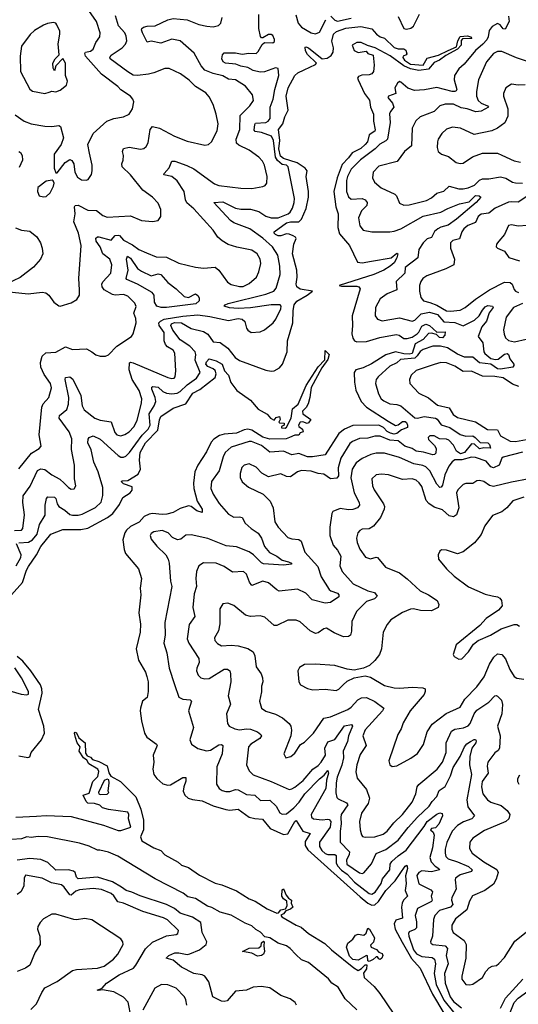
# Model space of a CAD drawing. Extents: x 2086813 to 2278017, y 548126 to 753336.
# Tile 292 of 461: x 2184642 to 2188255, y 686902 to 694029. Entities that reach past the tile are written whole.
import ezdxf

# ---------------------------------------------------------------- set-up
doc = ezdxf.new("R2010")
doc.units = 0

msp = doc.modelspace()

# ---------------------------------------------------------------- linework, layer by layer
at = {"layer": '0CON10XD'}
for points in [[(2184610.4, 693340.4), (2184675, 693294.4), (2184726.2, 693276.2), (2184825, 693259.1), (2184875, 693256.4), (2184925, 693262.9), (2184936.9, 693255), (2184960, 693175), (2184942.9, 693125), (2184892.5, 693055), (2184893.3, 692955), (2184905, 692920), (2184915, 692920), (2184972.5, 692995), (2185005, 693017.5), (2185019.5, 693009.5), (2185035.6, 692985.6), (2185041.4, 692925), (2185060.3, 692890.3), (2185090.7, 692870.7), (2185125, 692866.7), (2185138.3, 692871.7), (2185161.7, 692908.3), (2185168.1, 692935), (2185166.9, 692975), (2185147.5, 693062.5), (2185135.7, 693125), (2185174.3, 693205), (2185273.8, 693295), (2185325, 693313.5), (2185394.5, 693325.5), (2185435, 693345.8), (2185460.6, 693385), (2185468.6, 693435), (2185462.5, 693455), (2185445, 693475.7), (2185375, 693521.9), (2185354.3, 693545), (2185235, 693635.4), (2185119.4, 693765), (2185113.9, 693785), (2185118.6, 693795), (2185155, 693800.9), (2185173.7, 693816.4), (2185194.7, 693865), (2185222.9, 693905), (2185226, 693935), (2185199.8, 694015), (2185144.1, 694095)], [(2184545, 692062.5), (2184704.4, 692044.4), (2184805.9, 692055.9), (2184832.3, 692052.3), (2184853.3, 692035), (2184890, 691985), (2184925, 691956.7), (2184935, 691956), (2185015, 691980), (2185055.9, 692004.1), (2185075.6, 692034.4), (2185075.6, 692074.4), (2185071.1, 692155), (2185088.2, 692395), (2185068.5, 692485), (2185034.5, 692565), (2185043.6, 692625), (2185038.6, 692675), (2185044, 692685), (2185065, 692685.4), (2185135, 692650.5), (2185198.4, 692648.4), (2185245, 692612.3), (2185275, 692599.6), (2185445, 692609.6), (2185525, 692574.4), (2185605, 692567.5), (2185645, 692576.2), (2185665.7, 692604.3), (2185664.2, 692655), (2185645, 692701.2), (2185603.7, 692743.7), (2185535.4, 692795.4), (2185445.3, 692905.3), (2185385.8, 692965), (2185382.9, 692985), (2185392, 693012), (2185395.6, 693045), (2185386.7, 693075), (2185395, 693097.1), (2185435, 693107.1), (2185518.3, 693091.7), (2185542.6, 693097.4), (2185559.4, 693110.6), (2185572.2, 693137.8), (2185586.9, 693233.1), (2185605, 693255.6), (2185655, 693244.5), (2185765, 693186.5), (2185855, 693150), (2185985, 693121.4), (2186010, 693125), (2186032, 693145), (2186072.9, 693225), (2186080, 693275), (2186065.6, 693345), (2186044.3, 693415), (2186015, 693471.2), (2185990.2, 693500.2), (2185916, 693546), (2185870.8, 693590.8), (2185807.4, 693637.4), (2185725, 693675.6), (2185695, 693676.9), (2185615, 693644.5), (2185574.7, 693635.3), (2185495, 693625.9), (2185465, 693628.7), (2185425, 693650.7), (2185298.1, 693745), (2185294.5, 693755.5), (2185305, 693772.9), (2185385.2, 693824.8), (2185409.1, 693850.9), (2185418.5, 693875), (2185415, 693910), (2185403.2, 693935), (2185359, 693985), (2185337.2, 694057.2)], [(2184605, 690332.1), (2184655.9, 690334.1), (2184665.5, 690345), (2184677.5, 690445), (2184665.9, 690535), (2184668.6, 690581.4), (2184717.4, 690652.6), (2184772.1, 690765), (2184795, 690778.2), (2184825, 690772.5), (2184875, 690733.6), (2184933.8, 690703.8), (2184965.3, 690675.3), (2184995, 690642.9), (2185015, 690630.8), (2185036.8, 690633.2), (2185048.9, 690655), (2185038.9, 690705), (2185039.5, 690805), (2185018.7, 690918.7), (2185021.1, 690995), (2185000.7, 691045), (2184927.3, 691145), (2184930.6, 691165), (2184983.7, 691206.3), (2184997.1, 691245), (2184999, 691295), (2184972.7, 691425), (2184975, 691440), (2185005, 691442.9), (2185026.6, 691426.6), (2185085, 691308.1), (2185094.1, 691234.1), (2185110, 691205), (2185185.7, 691145), (2185225, 691131.1), (2185305, 691117.1), (2185331.5, 691041.5), (2185345, 691023.1), (2185375, 691015.6), (2185405, 691026.4), (2185435, 691046.2), (2185469.2, 691080.9), (2185492.6, 691127.4), (2185525.4, 691255), (2185527.9, 691285), (2185509.1, 691345), (2185457.4, 691425), (2185435.3, 691495), (2185438.6, 691545), (2185445, 691549.5), (2185465, 691546), (2185715, 691438.6), (2185745, 691431.4), (2185761.2, 691435), (2185768, 691445), (2185772.7, 691487.3), (2185766.7, 691615), (2185755, 691636.9), (2185712.2, 691662.2), (2185698.1, 691678.1), (2185689.2, 691705), (2185688, 691765), (2185652, 691815), (2185649.7, 691835), (2185662, 691848), (2185689.7, 691860.2), (2185825, 691883.5), (2185932.9, 691892.9), (2186020.7, 691880.7), (2186155, 691852.1), (2186225, 691865.5), (2186255, 691861.4), (2186274, 691845), (2186286.1, 691796.1), (2186295, 691782.5), (2186320, 691765), (2186385, 691769.2), (2186415, 691784.2), (2186479.2, 691835), (2186497.9, 691862.1), (2186535.3, 691935), (2186537.6, 691955), (2186528.9, 691965), (2186465, 691966.1), (2186313.8, 691943.8), (2186225, 691938.4), (2186163, 691943), (2186124, 691955), (2186130, 691965), (2186154, 691975), (2186425, 692042.2), (2186484.6, 692065), (2186500.9, 692085), (2186530.4, 692185), (2186526.5, 692245), (2186513.4, 692325), (2186473.1, 692385), (2186405, 692447.5), (2186309.5, 692515), (2186195, 692558.3), (2186168.9, 692575), (2186050, 692705), (2186115, 692710.3), (2186206, 692665), (2186245, 692658.3), (2186315, 692658.4), (2186375, 692640.4), (2186425, 692606.7), (2186465, 692594.8), (2186515, 692595.7), (2186587.1, 692622.9), (2186602.7, 692635), (2186619.4, 692665), (2186631.6, 692705), (2186632.7, 692735), (2186586.8, 692965), (2186576.1, 692976.1), (2186545, 692981.8), (2186510.1, 693010.2), (2186495.8, 693035), (2186480.3, 693155), (2186467.6, 693185), (2186395, 693212), (2186349.3, 693219.3), (2186340.6, 693230.6), (2186345, 693271.2), (2186351, 693279), (2186425.1, 693284.9), (2186443.6, 693295), (2186458.2, 693315), (2186458.2, 693395), (2186478.9, 693455), (2186491.1, 693525), (2186520, 693625), (2186515.5, 693675.5), (2186495, 693681.1), (2186415, 693651.7), (2186385, 693649), (2186335, 693660.5), (2186295, 693683.3), (2186245, 693692.5), (2186207.8, 693707.8), (2186133.8, 693715), (2186116, 693725), (2186105.8, 693745), (2186111.2, 693775), (2186125, 693788.8), (2186205, 693788.2), (2186255, 693779.6), (2186303.7, 693786.3), (2186355.5, 693784.5), (2186371.2, 693798.8), (2186399.5, 693850.5), (2186415, 693864), (2186477.7, 693862.3), (2186488.5, 693871.5), (2186489.7, 693885), (2186476.7, 693915), (2186465, 693922.9), (2186445, 693921.8), (2186405, 693898.6), (2186395, 693898), (2186388.2, 693908.2), (2186375.3, 693965.3), (2186375.8, 694065.8)], [(2184635, 690777.5), (2184727.9, 690892.1), (2184784, 690925), (2184796.9, 690943.1), (2184783.8, 691025), (2184803.7, 691225), (2184812, 691248), (2184853.3, 691295), (2184872.2, 691365), (2184864.5, 691395), (2184820.5, 691460.5), (2184796, 691515), (2184791.9, 691548.1), (2184805, 691594.3), (2184832.9, 691617.1), (2184905, 691623.6), (2184975, 691660.6), (2185025, 691641.1), (2185125.4, 691645.4), (2185165.4, 691625.4), (2185195, 691604.2), (2185225, 691592.5), (2185264, 691594), (2185285, 691602.5), (2185345, 691665.6), (2185453.4, 691736.6), (2185465.7, 691755), (2185485.7, 691835.7), (2185483.3, 691865), (2185470, 691905), (2185487, 691953), (2185476.6, 691976.6), (2185425, 692028.1), (2185395, 692038.9), (2185335, 692034.5), (2185315, 692039.5), (2185255, 692074.4), (2185240, 692095), (2185237.9, 692115), (2185245, 692131.9), (2185303.8, 692195), (2185309.2, 692255), (2185296.2, 692295), (2185243.8, 692335), (2185225.4, 692385), (2185195.4, 692425), (2185195, 692448), (2185205, 692457.1), (2185215, 692456.7), (2185305, 692433.2), (2185334.2, 692465.8), (2185355, 692470), (2185365.8, 692465.8), (2185395, 692433.8), (2185459.8, 692399.8), (2185505, 692365.5), (2185562, 692342), (2185632.3, 692312.3), (2185705, 692309.2), (2185795, 692266.5), (2185915, 692238.9), (2185975, 692231.5), (2186058.7, 692238.7), (2186085, 692216), (2186148.9, 692128.9), (2186175, 692113.3), (2186235, 692096.9), (2186261.3, 692098.7), (2186305, 692120), (2186358.5, 692165), (2186375, 692203.8), (2186389.2, 692265), (2186385.9, 692295.9), (2186363.3, 692335), (2186325, 692361.2), (2186215, 692381.5), (2186153, 692403), (2186108.6, 692428.6), (2186078.6, 692455), (2186044.4, 692505), (2185905, 692661.1), (2185852.5, 692702.5), (2185842.9, 692725), (2185834.5, 692785), (2185782.9, 692862.9), (2185745, 692893.1), (2185686.2, 692905), (2185688, 692915), (2185724.2, 692955.8), (2185745, 693005.6), (2185765.5, 693004.5), (2185854.2, 692974.2), (2185905, 692948.7), (2186055, 692840.4), (2186085, 692829.1), (2186245, 692808.9), (2186325, 692807.8), (2186405, 692822), (2186420.8, 692829.2), (2186434, 692845), (2186435.6, 692895), (2186416.7, 692975), (2186400.8, 693005), (2186375, 693034.2), (2186306, 693085), (2186229.8, 693119.8), (2186212.3, 693135), (2186210.5, 693165), (2186237.1, 693235), (2186239.4, 693335), (2186310, 693405), (2186337.1, 693445), (2186330, 693485), (2186277.3, 693547.3), (2186205, 693593.5), (2186155, 693597.5), (2186115, 693623.8), (2186045, 693638.6), (2185984.5, 693664.5), (2185957.2, 693695), (2185906.2, 693786.2), (2185805, 693875.4), (2185745, 693888.9), (2185665, 693859.2), (2185595, 693873.3), (2185565, 693866.2), (2185532.5, 693935), (2185525.8, 693955), (2185528, 693965), (2185540, 693975), (2185565, 693982.9), (2185625, 693985.6), (2185715, 694028.1), (2185755, 694037), (2185855, 694029.1), (2185940.8, 693995), (2185998.3, 693981.7), (2186045, 693976.8), (2186083.1, 693986.9), (2186099.4, 694005), (2186110, 694045)], [(2184824.4, 693495.6), (2184855, 693504), (2184875, 693512), (2184905, 693506.7), (2184935, 693518.9), (2184980.9, 693555), (2184989.2, 693585), (2184974.5, 693625.5), (2184974.2, 693714.2), (2184955, 693747.5), (2184904.3, 693695), (2184895, 693660), (2184885, 693677.5), (2184881.8, 693715), (2184898.5, 693745), (2184928.8, 693775), (2184920.9, 693855), (2184934, 693925), (2184932.1, 693945), (2184912.2, 693992.2), (2184903.6, 694003.6), (2184888.3, 694008.3), (2184845, 694001.9), (2184815, 693990.2), (2184748.9, 693951.1), (2184718.4, 693921.6), (2184655, 693837.1), (2184644.7, 693765.3), (2184647.8, 693655), (2184716.5, 693526.5), (2184735, 693512.2), (2184824.4, 693495.6)], [(2186643.4, 694065), (2186661, 694005), (2186685, 693976.2), (2186755, 693934.6), (2186785, 693925.6), (2186815, 693939.4), (2186860.8, 694029.2)], [(2186897.5, 694055), (2186926.8, 694026.8), (2186945, 694018.1), (2187045, 694041.3)], [(2188184.7, 694055.3), (2188190, 694015), (2188160, 693960), (2188145, 693962.1), (2188122.6, 693992.6), (2188105, 694001.2), (2188065, 693980.5), (2188045, 693950.5), (2188037.6, 693905), (2188026.3, 693883.7), (2187998.8, 693851.2), (2187945.3, 693805), (2187862, 693708), (2187825, 693674.5), (2187792, 693625), (2187789.7, 693595), (2187810.6, 693525), (2187805.4, 693514.6), (2187795, 693510.5), (2187775, 693509.7), (2187665, 693539.5), (2187575, 693521.8), (2187502.9, 693517.1), (2187454.2, 693534.2), (2187405, 693577.8), (2187395, 693581.1), (2187379.3, 693570.7), (2187361.2, 693535), (2187367.1, 693495), (2187314.6, 693475.4), (2187309.5, 693465), (2187344, 693425), (2187353.6, 693396.4), (2187328.6, 693365), (2187322.8, 693347.2), (2187325.5, 693284.5), (2187306.2, 693165), (2187295, 693152.3), (2187251.5, 693128.5), (2187218.1, 693095), (2187110.8, 693015), (2187045, 692948.2), (2187017.4, 692895), (2187010.8, 692865), (2187009.6, 692785), (2187025, 692745.7), (2187045, 692729.5), (2187125, 692735.3), (2187145, 692725.4), (2187159.1, 692705), (2187157.8, 692685), (2187118.8, 692645), (2187097.9, 692595), (2187108, 692538), (2187130.8, 692505), (2187193.1, 692493.1), (2187323.8, 692493.8), (2187355, 692497.9), (2187405, 692515.4), (2187565, 692607.3), (2187695, 692634.7), (2187745, 692662.7), (2187828.6, 692695), (2187898.3, 692711.7), (2187945, 692756.2), (2187971.2, 692755), (2187982.5, 692745), (2187950, 692705), (2187807.8, 692585), (2187747.1, 692542.9), (2187695, 692527.9), (2187671.9, 692515)], [(2187385, 694052.9), (2187425.3, 693965.3), (2187445, 693960.3), (2187477.3, 693967.3), (2187496.6, 693983.4), (2187540.2, 694069.8)], [(2184636.9, 690243.1), (2184705, 690247.3), (2184735.4, 690264.6), (2184768.4, 690305), (2184785.9, 690375), (2184828, 690442), (2184827.9, 690515), (2184837.6, 690562.4), (2184845.5, 690574.5), (2184895, 690573.3), (2184905, 690562), (2184914.8, 690525), (2184926.9, 690505), (2184969.1, 690479.1), (2185005, 690446.8), (2185025, 690441.4), (2185065, 690441.8), (2185095, 690450.7), (2185192.4, 690497.6), (2185232.4, 690537.6), (2185245.4, 690585), (2185243.9, 690643.9), (2185210.4, 690755), (2185179.2, 690825), (2185160.4, 690915), (2185136.9, 690965), (2185137.5, 690992.5), (2185146.2, 691005), (2185175, 691015.6), (2185225, 690992.3), (2185355, 690874.7), (2185375, 690862.8), (2185395, 690861.3), (2185411.2, 690868.8), (2185438.7, 690895), (2185529.4, 691020.6), (2185572.8, 691065), (2185588, 691095), (2185581.5, 691175), (2185617.4, 691235), (2185628.2, 691265), (2185624.9, 691295), (2185600.3, 691355), (2185600.3, 691369.7), (2185606.2, 691373.8), (2185645, 691369.8), (2185678.8, 691338.8), (2185706.2, 691326.2), (2185745, 691321.3), (2185783.3, 691326.7), (2185805, 691336.9), (2185855, 691385.7), (2185923.4, 691435), (2185949.1, 691475), (2185912.7, 691565), (2185918.6, 691605), (2185912.6, 691625), (2185875, 691666.7), (2185805, 691712.6), (2185751.6, 691781.6), (2185737.9, 691815), (2185741.6, 691828.4), (2185765, 691838.2), (2185815, 691834.3), (2185885, 691793.1), (2185973.1, 691773.1), (2186005, 691752.1), (2186045, 691696.2), (2186095, 691692.9), (2186149.3, 691650.7), (2186203.7, 691583.7), (2186235, 691560.9), (2186425, 691493.1), (2186465, 691484.6), (2186485, 691486.9), (2186525, 691508.8), (2186546.2, 691535), (2186580.6, 691625), (2186582.8, 691705), (2186621.7, 691835), (2186623, 691925), (2186631.9, 691965), (2186649.5, 691990.5), (2186725.6, 692035), (2186763.3, 692065), (2186675, 692077.7), (2186649.5, 692095), (2186644.6, 692115), (2186653.1, 692165), (2186651.3, 692215), (2186619.2, 692335), (2186627.5, 692405), (2186646, 692445), (2186641.2, 692455), (2186623.8, 692465), (2186595, 692477.3), (2186575, 692478.7), (2186535.6, 692464.4), (2186515, 692464.8), (2186495.6, 692475), (2186486.2, 692485), (2186486.7, 692493.3), (2186575, 692558.6), (2186605, 692567.1), (2186663.9, 692566.1), (2186685.4, 692585.4), (2186718.5, 692661.5), (2186734.8, 692745), (2186735.3, 692785), (2186718.7, 692895), (2186724.7, 692935), (2186710.8, 692955), (2186652.2, 692992.2), (2186555, 693024), (2186531.7, 693041.7), (2186519.9, 693095), (2186526.9, 693155), (2186516.4, 693235), (2186548.3, 693275), (2186563.3, 693325), (2186587.7, 693375), (2186572.4, 693475), (2186587.4, 693535), (2186635, 693626.2), (2186657.8, 693645), (2186704.3, 693665), (2186785.9, 693704.1), (2186792.5, 693715), (2186727.4, 693777.4), (2186713.4, 693803.4), (2186710.8, 693829.2), (2186715, 693832.9), (2186735.5, 693825), (2186835, 693746), (2186869.1, 693750.9), (2186899.5, 693770.5), (2186914.7, 693795), (2186915.9, 693825), (2186904, 693874), (2186916.7, 693925), (2186937.2, 693942.8), (2187005, 693968.7), (2187115, 693978.8), (2187195, 693963.8), (2187226.7, 693925), (2187255, 693906), (2187285, 693895.6), (2187355, 693827.5), (2187385, 693818), (2187425, 693817.5), (2187439.3, 693809.3), (2187447, 693783), (2187442.5, 693775), (2187420, 693765), (2187417.5, 693755), (2187430.6, 693735), (2187475, 693708.2), (2187565, 693700), (2187595, 693750.9), (2187678.1, 693771.9), (2187748, 693805)], [(2187748, 693805), (2187807, 693833), (2187817.8, 693875), (2187835, 693907.5), (2187887, 693913), (2187909.2, 693905), (2187917.3, 693892.7), (2187849.7, 693890.3), (2187842.2, 693877.8), (2187841.8, 693845), (2187815.6, 693815), (2187729.2, 693770.8), (2187685, 693737.3), (2187645, 693720), (2187605, 693671.8), (2187535, 693661.4), (2187475, 693673.5), (2187425, 693694.8), (2187326.4, 693766.4), (2187217.5, 693825), (2187162.3, 693842.3), (2187116.7, 693865), (2187086.1, 693863.9), (2187052.5, 693845), (2187067, 693807), (2187095, 693791.2), (2187151.7, 693801.7), (2187163.8, 693783.8), (2187203, 693773), (2187210.9, 693700.9), (2187206.7, 693655), (2187195, 693637.5), (2187175, 693630.6), (2187122.6, 693627.4), (2187098.3, 693618.3), (2187090, 693605), (2187094.4, 693595), (2187141.1, 693495), (2187176.2, 693446.2), (2187185.1, 693395), (2187206.2, 693345), (2187205.1, 693295), (2187218.1, 693231.9), (2187215, 693223.3), (2187175, 693196.1), (2187162.1, 693145), (2187146.5, 693125), (2187115, 693097.9), (2187050.4, 693065), (2187025, 693028.6), (2186978.3, 692981.7), (2186943.4, 692885), (2186918, 692785), (2186932, 692675), (2186950.5, 692625), (2186946.4, 692525), (2186958.8, 692478.8), (2187030.9, 692395), (2187090, 692275), (2187125, 692269.5), (2187192.3, 692282.3), (2187335, 692306.2), (2187375, 692340), (2187383.3, 692333.3), (2187375.3, 692305), (2187355, 692268.5), (2187327.9, 692245), (2187280, 692215), (2187209.1, 692185), (2186957.5, 692105), (2186975, 692100), (2187085, 692100), (2187098.6, 692095), (2187109.7, 692079.7), (2187050.3, 691885), (2187054.3, 691815), (2187048.4, 691755), (2187055, 691724.2), (2187068.1, 691705), (2187085, 691697.1), (2187155, 691698.6), (2187252.3, 691727.7), (2187369.2, 691749.2), (2187392.5, 691745), (2187425, 691722.3), (2187450.5, 691720.5), (2187485, 691731.7), (2187522.5, 691755), (2187533.7, 691766.4), (2187555, 691811.5), (2187585, 691825.4), (2187612.9, 691815), (2187665, 691767.9), (2187725, 691769.2), (2187723.1, 691745), (2187705.6, 691725), (2187685, 691729.4), (2187661.5, 691751.5), (2187625, 691760.3), (2187605, 691758.2), (2187565.8, 691715), (2187508.2, 691681.8), (2187485, 691613.8), (2187465, 691608), (2187425, 691610.5), (2187365.7, 691624.3), (2187295, 691604.1), (2187192, 691538), (2187131.5, 691508.5), (2187078.1, 691495), (2187066.7, 691475), (2187068.8, 691405), (2187077.8, 691347.8), (2187117.2, 691265), (2187154.8, 691224.8), (2187312.3, 691122.3), (2187365, 691091.2), (2187385, 691096.2), (2187415, 691120.9), (2187435, 691120.4), (2187445, 691112.9), (2187452.7, 691095), (2187452, 691078), (2187409.2, 691060.8), (2187375, 691033.2), (2187355, 691029), (2187328.2, 691035), (2187305, 691048.1), (2187278.1, 691078.1), (2187245, 691093.3), (2187055, 691092.4), (2186995, 691065.7), (2186955, 691034.7), (2186855, 690879.4), (2186765, 690864.3), (2186728, 690865), (2186665, 690888.3), (2186615, 690880), (2186555, 690906.2), (2186455, 690899.4), (2186395, 690946.3), (2186322.5, 690975), (2186305, 690974.7), (2186175, 690935.9), (2186130.8, 690895), (2186116.1, 690865), (2186086.7, 690763.3), (2186033.1, 690685), (2186026.9, 690635), (2186043.8, 690595), (2186087.8, 690527.8), (2186155, 690449.4), (2186195, 690428.9), (2186235, 690431.1), (2186253.8, 690425), (2186275.6, 690385), (2186320.6, 690345), (2186371.1, 690311.1), (2186395.3, 690275), (2186416.3, 690216.3), (2186451.7, 690171.7), (2186505, 690145.7), (2186545, 690116.4), (2186590, 690105), (2186611.2, 690095), (2186611.7, 690088.3), (2186555, 690081.1), (2186410.1, 690090.1), (2186395, 690096.9), (2186336.3, 690155), (2186305, 690177.3), (2186213.8, 690213.8), (2186139.1, 690220.9), (2186005, 690272.9), (2185885, 690300), (2185845, 690296.9), (2185810.3, 690269.7), (2185785, 690264.3), (2185749.7, 690279.7), (2185718, 690315), (2185675, 690330.8), (2185615, 690322.5), (2185595, 690310), (2185586.7, 690295), (2185595, 690268), (2185635, 690218), (2185701.9, 690155), (2185718.1, 690125), (2185725.4, 690095.4), (2185734.5, 689965), (2185745.4, 689925), (2185694.6, 689665), (2185697.2, 689577.2), (2185687.9, 689515), (2185707.8, 689445), (2185725.5, 689335), (2185765, 689216.2), (2185795, 689124), (2185825, 689110), (2185876.4, 689106.4), (2185887.5, 689095), (2185864.5, 689025), (2185901.1, 688905), (2185876.1, 688816.1), (2185886.2, 688785), (2185933.4, 688753.4), (2185995, 688736.4), (2186025, 688742.5), (2186085, 688779.1), (2186105, 688781.4), (2186114.3, 688774.3), (2186108.4, 688715), (2186071.1, 688621.1), (2186069.4, 688495), (2186087.1, 688465), (2186109.4, 688449.4), (2186135, 688441.5), (2186165, 688442.1), (2186205, 688456.2), (2186225, 688454.6), (2186285, 688419.7), (2186345, 688415.4), (2186386.2, 688376.2), (2186455, 688379.2), (2186501.3, 688335), (2186526.9, 688286.9), (2186545, 688277.5), (2186575, 688280), (2186628.3, 688325), (2186667.4, 688365), (2186709.2, 688425), (2186815, 688534.7), (2186849.3, 688560.7), (2186875, 688593.8), (2186879.2, 688575), (2186864.7, 688525), (2186860.2, 688465), (2186754.7, 688275), (2186757, 688257), (2186770, 688245), (2186835, 688237.2), (2186875, 688242.4), (2186885, 688240.4), (2186896.5, 688225), (2186892.1, 688185), (2186814.6, 688075), (2186814.7, 688045), (2186830.8, 688015), (2186855, 687993.5), (2186875, 687986.3), (2186925, 687985.2), (2186935, 687978.8), (2186936.3, 687925), (2186945.1, 687905.1), (2186975, 687873.8), (2187014.7, 687844.7), (2187068.3, 687785), (2187175, 687703.8), (2187195, 687698.6), (2187217.3, 687712.7), (2187260.5, 687775), (2187270.7, 687809.3), (2187325, 687874.4), (2187327.5, 687915), (2187337.8, 687935), (2187385, 687976.9), (2187443.1, 688016.9), (2187572.4, 688187.6), (2187594.2, 688225), (2187665, 688277.8), (2187687.1, 688287.1), (2187702.9, 688282.9), (2187706.9, 688265), (2187679.2, 688205), (2187655, 688178.7), (2187625, 688173.3), (2187618.8, 688165), (2187637.2, 688147.3), (2187644.8, 688125), (2187634.6, 688035), (2187613.5, 687963.5), (2187623.5, 687933.5), (2187652.8, 687902.8), (2187680, 687885), (2187683.8, 687875), (2187625, 687860.8), (2187555, 687867.2), (2187533.6, 687855), (2187521.1, 687835), (2187535, 687774.4), (2187621.5, 687731.5), (2187633.6, 687715), (2187630.9, 687705), (2187622.7, 687685), (2187631.5, 687655), (2187627.1, 687645), (2187523.6, 687595), (2187506.8, 687545), (2187517.8, 687497.8), (2187517.6, 687455), (2187506.3, 687443.7), (2187464.8, 687425.2), (2187459.3, 687415), (2187461.1, 687395), (2187496.6, 687295), (2187516.3, 687266.3), (2187555, 687247.2), (2187630.6, 687240.6), (2187648.7, 687228.7), (2187655.2, 687195.2), (2187644.4, 687125.6), (2187658.8, 687045), (2187715, 686930.7), (2187785.2, 686845)], [(2188315, 693728.6), (2188242.2, 693752.2), (2188135, 693799.6), (2188105, 693799.1), (2188076.5, 693783.5), (2188025.3, 693724.7), (2187967.9, 693595), (2187951.3, 693508.7), (2187952.5, 693475), (2187965.3, 693445), (2187985, 693423.8), (2188032.5, 693405), (2188039.2, 693395), (2187985, 693367.8), (2187946.9, 693363.1), (2187885, 693383.5), (2187840.9, 693390.9), (2187785, 693416.9), (2187725, 693417.7), (2187685.5, 693404.5), (2187645.6, 693364.4), (2187545, 693326), (2187512.6, 693297.4), (2187486.5, 693245), (2187482.2, 693115), (2187431.1, 693075), (2187377.1, 693002.9), (2187245, 692968.5), (2187203.1, 692925), (2187198.1, 692885), (2187212.2, 692852.2), (2187261.7, 692811.7), (2187361.4, 692765), (2187371.9, 692755), (2187395, 692700), (2187425, 692686.9), (2187465, 692688.8), (2187589.2, 692720.8), (2187625, 692739.5), (2187665, 692772.7), (2187715, 692787.3), (2187755, 692823.5), (2187825, 692804.6), (2187855, 692804), (2187892.9, 692812.9), (2187938.3, 692831.7), (2187975, 692866.5), (2187995, 692876.9), (2188042.4, 692877.6), (2188125, 692891.2), (2188165, 692882.5), (2188214, 692854), (2188235, 692848.7), (2188285, 692846.5)], [(2188305, 693558.2), (2188255, 693555.6), (2188205, 693563.1), (2188163.8, 693535), (2188147.5, 693495), (2188147.1, 693475), (2188180.3, 693385), (2188179.5, 693330.5), (2188157.2, 693282.8), (2188105, 693244.2), (2188062.5, 693225), (2187935, 693197.5), (2187836.2, 693245), (2187779.5, 693250.5), (2187735, 693237.1), (2187700, 693205), (2187675.6, 693165), (2187670.6, 693145), (2187666.9, 693105), (2187674.4, 693074.4), (2187697.5, 693055), (2187748.7, 693038.7), (2187805, 692995.8), (2187835, 692987.5), (2187855, 692991.4), (2187923.8, 693036.2), (2187995, 693063.1), (2188105, 693063.3), (2188135, 693049.5), (2188225, 693007.9), (2188272.1, 692997.9)], [(2184635, 693075.7), (2184647.8, 693067.8), (2184660.6, 693045), (2184663, 693013), (2184639.3, 692959.3)], [(2184815, 692746.7), (2184835, 692750), (2184864.1, 692775.9), (2184887.5, 692825), (2184891.2, 692845), (2184885, 692862.5), (2184877, 692867), (2184835, 692860), (2184774.2, 692815), (2184770.8, 692785), (2184783.3, 692755), (2184815, 692746.7)], [(2188325, 692753.5), (2188255, 692708.6), (2188205, 692711.8), (2188185, 692707.3), (2188088.7, 692665), (2188040.8, 692629.2), (2187985, 692621.1), (2187965.5, 692605), (2187945, 692560.4), (2187890.6, 692539.4), (2187861.5, 692515), (2187845, 692494.2), (2187828.3, 692441.7), (2187780.4, 692429.6), (2187764.3, 692415), (2187762.9, 692375), (2187792.2, 692295), (2187787.5, 692255), (2187730, 692225), (2187591.5, 692175), (2187562.5, 692155), (2187547.8, 692135), (2187540, 692105), (2187539.5, 692065), (2187549.3, 692019.3), (2187568.8, 691995), (2187615, 691981.1), (2187665, 691962.2), (2187735, 691921.6), (2187765, 691918.6), (2187835, 691926.1), (2187871.1, 691945), (2187945, 692005.3), (2188046.2, 692073.8), (2188155, 692130), (2188195, 692127.8), (2188210, 692115), (2188224.2, 692075), (2188234, 692065), (2188255.5, 692055.5)], [(2184611.9, 692521.9), (2184655, 692504.4), (2184715, 692498.6), (2184767.3, 692457.3), (2184791.9, 692415), (2184805.6, 692375), (2184809.4, 692335), (2184793.3, 692296.7), (2184741.3, 692238.7), (2184645, 692162), (2184543.8, 692115)], [(2187671.9, 692515), (2187648.2, 692495), (2187627.1, 692452.9), (2187595, 692443.8), (2187566.6, 692413.4), (2187534.5, 692365), (2187526, 692305), (2187436, 692235), (2187432.5, 692195), (2187370.4, 692135), (2187375.8, 692074.2), (2187304.2, 692045), (2187255, 692008), (2187220.5, 691945), (2187217.1, 691885), (2187235, 691861.4), (2187268.7, 691848.7), (2187395, 691870.5), (2187485, 691845.7), (2187505, 691854.8), (2187550.6, 691899.4), (2187611.7, 691911.7), (2187670, 691895), (2187715, 691841.9), (2187795, 691837.4), (2187855, 691813), (2187936.8, 691853.2), (2187972.1, 691885), (2187995, 691927.5), (2188015, 691950), (2188035, 691959.6), (2188067.5, 691955), (2188073.3, 691945), (2188042.9, 691907.1), (2188024.3, 691845.7), (2187990, 691805), (2187964.6, 691735), (2187998.9, 691688.9), (2188004.2, 691625), (2188012.7, 691612.7), (2188056.9, 691576.9), (2188090.9, 691569.1), (2188108.3, 691571.7), (2188155, 691607.3), (2188175, 691612.7), (2188185.3, 691605), (2188193.6, 691575), (2188222.7, 691535), (2188223.6, 691525), (2188215.5, 691514.5), (2188125, 691499.1), (2188105, 691500.8), (2188055.8, 691535.8), (2187975, 691544.1), (2187925, 691585.4), (2187865, 691586), (2187815, 691607.1), (2187742.5, 691655), (2187692.5, 691665), (2187636.2, 691665), (2187565, 691640.8), (2187545, 691626.9), (2187523.2, 691595), (2187505, 691579.8), (2187401.7, 691568.3), (2187375, 691545.3), (2187325, 691520), (2187238.9, 691445), (2187225.5, 691425), (2187220.5, 691395), (2187241.9, 691321.9), (2187262.2, 691285), (2187279.8, 691269.8), (2187325, 691249.3), (2187375, 691243.3), (2187405, 691233.1), (2187505, 691148.2), (2187525, 691144.7), (2187573.8, 691156.2), (2187655, 691144.4), (2187667.6, 691137.6), (2187696.6, 691096.6), (2187758.3, 691078.3), (2187835, 691027), (2187875, 691015.5), (2187925, 691016.1), (2187943.7, 691005), (2187978.6, 690968.6), (2188035.5, 690965), (2188045.4, 690955), (2188052.5, 690927.5), (2188005, 690931.1), (2187975, 690923.5), (2187937, 690957), (2187915, 690958.5), (2187865, 690897), (2187836.2, 690886.2), (2187806.2, 690905), (2187785, 690948.2), (2187752.9, 690985), (2187735, 690993.5), (2187685, 690994.5), (2187645, 691016.4), (2187615, 691016.4), (2187602.9, 691005), (2187605, 690991.1), (2187648, 690948), (2187661.2, 690925), (2187657.7, 690892.3), (2187648.7, 690881.3), (2187635, 690878.9), (2187569.3, 690899.3), (2187515, 690904.8), (2187485.1, 690925.1), (2187432.1, 690942.1), (2187385, 690981.1), (2187325, 690986), (2187255, 691014.2), (2187215, 691014.8), (2187165, 691000.5), (2187105, 690996.9), (2187054.3, 690975.7), (2187035, 690961.2), (2186970, 690855), (2186950.7, 690785), (2186953.1, 690726.9), (2186940.4, 690709.6), (2186895, 690706.2), (2186845, 690739.2), (2186805, 690743.2), (2186755, 690761.8), (2186684.7, 690764.7), (2186655, 690756.1), (2186605, 690720.9), (2186575, 690721.8), (2186535, 690740.5), (2186445, 690719.4), (2186396.2, 690746.2), (2186355, 690790.8), (2186305, 690813.1), (2186270, 690805), (2186251.4, 690788.6), (2186239.4, 690745), (2186240.6, 690715), (2186253.8, 690683.8), (2186299.2, 690645), (2186406, 690595), (2186457.5, 690545), (2186478.6, 690495), (2186491.9, 690395), (2186514.3, 690355), (2186585, 690281.9), (2186615, 690270.5), (2186665, 690266.5), (2186682.5, 690255), (2186707.5, 690175), (2186801.5, 690071.5), (2186827.8, 689995), (2186883.6, 689905), (2186895.8, 689895), (2186945, 689877.6), (2186955.3, 689865), (2186955, 689851.1), (2186895, 689809.1), (2186855, 689806.6), (2186760.7, 689830.7), (2186715, 689878), (2186655, 689907.8), (2186523.4, 689893.4), (2186505, 689901.8), (2186445, 689953.6), (2186405, 689964.6), (2186325, 689932.5), (2186307.6, 689957.6), (2186285.8, 690015.8), (2186265, 690034.5), (2186185, 690030), (2186125, 690071.4), (2186065, 690095.6), (2185975, 690098), (2185940, 690075), (2185922.9, 690035), (2185917.8, 689985), (2185923.3, 689925), (2185906.9, 689873.1), (2185896.4, 689775), (2185911.7, 689708.3), (2185869.2, 689650.8), (2185857, 689547), (2185868.2, 689515), (2185941.5, 689405), (2185942.2, 689375), (2185925.7, 689335), (2185924.4, 689315), (2185934.3, 689285), (2185954, 689265), (2185985, 689256.7), (2186015, 689260.9), (2186125, 689328.5), (2186147.9, 689327.9), (2186164.2, 689315), (2186170.6, 689295), (2186172.5, 689235), (2186154, 689135), (2186168.9, 689075), (2186140, 689005), (2186146.9, 688935), (2186159.2, 688915), (2186200, 688895), (2186235, 688889.5), (2186285, 688896.3), (2186315, 688893.3), (2186364.4, 688875), (2186390.6, 688855), (2186393.3, 688845), (2186382.5, 688825), (2186318.1, 688785), (2186300.6, 688765), (2186286.9, 688635), (2186305, 688592), (2186335, 688563.1), (2186464.2, 688515), (2186595, 688457.8), (2186615, 688460.5), (2186635, 688472.5), (2186697.2, 688522.8), (2186765.9, 688604.1), (2186805, 688630.9), (2186827.8, 688655), (2186858.9, 688705), (2186852.9, 688755), (2186875, 688800.9), (2186925, 688818.6), (2186995, 688918.5), (2187047.4, 688927.4), (2187052.7, 688915), (2187025.2, 688845), (2187018.1, 688805), (2186985.2, 688735), (2186988, 688685), (2186977.6, 688632.4), (2186943.3, 688545), (2186934.8, 688505.2), (2186933.3, 688433.3), (2186939.7, 688399.7), (2186949.3, 688389.3), (2187010.7, 688360.7), (2187020.4, 688345), (2186972.7, 688275), (2186968.2, 688255), (2186972.4, 688207.6), (2186964.8, 688154.8), (2186965.3, 688075.3), (2187033.2, 688005), (2187030.3, 687985), (2187010.2, 687945), (2187012.3, 687915), (2187105, 687854.5), (2187125, 687848.6), (2187135, 687854.2), (2187190.8, 687919.1), (2187225.8, 687994.2), (2187296.5, 688023.5), (2187385, 688089.6), (2187457.5, 688182.5), (2187525, 688256.4), (2187608.9, 688335), (2187630.8, 688369.2), (2187665.4, 688405), (2187681.2, 688448.8), (2187725, 688477.7), (2187764.4, 688554.4), (2187783.3, 688615), (2187834.7, 688695), (2187866, 688765), (2187882.8, 688787.2), (2187908.1, 688805), (2187935, 688818.2), (2187945, 688817.5), (2187949.1, 688809.1), (2187947.5, 688795), (2187917.7, 688755), (2187904.7, 688695.2), (2187900.6, 688635), (2187916.7, 688565), (2187881.9, 688381.9), (2187890.1, 688330.1), (2187936.7, 688265), (2187919.2, 688245), (2187858.1, 688221.9), (2187815, 688195.5), (2187775, 688155.6), (2187738.1, 688071.9), (2187726.2, 688025), (2187725.4, 687995), (2187731.1, 687971.1), (2187746.9, 687955), (2187815, 687934.1), (2187895, 687898.7), (2187920.8, 687875), (2187916.8, 687863.2), (2187835, 687838.8), (2187801.1, 687815), (2187796.6, 687803.4), (2187806, 687735), (2187774.1, 687675), (2187771.9, 687655), (2187780.9, 687625), (2187764.6, 687605.4), (2187685, 687580.7), (2187650.4, 687545), (2187639.7, 687515), (2187634, 687396), (2187619.2, 687355), (2187621.2, 687345), (2187635.5, 687335.5), (2187725, 687325.2), (2187742.6, 687305), (2187732.4, 687255), (2187745.8, 687195), (2187719.8, 687125), (2187726.2, 687055), (2187760.7, 686955), (2187785, 686922.7), (2187843.5, 686875)], [(2188319.5, 692540.5), (2188254.5, 692534.5), (2188205, 692544), (2188185, 692538.8), (2188155.8, 692475), (2188115, 692426.2), (2188098, 692405), (2188093.8, 692385), (2188103.3, 692375), (2188155, 692352.5), (2188186.6, 692306.6), (2188265, 692283.5)], [(2185705, 691944.7), (2185666.4, 691946.4), (2185636, 691956), (2185619.8, 691985), (2185615.6, 692035), (2185601.2, 692055), (2185495.5, 692114.5), (2185419, 692149), (2185414.6, 692155), (2185427.2, 692215), (2185416.7, 692295), (2185422.3, 692317.7), (2185445, 692302.5), (2185495, 692228.8), (2185525, 692209.8), (2185595, 692174.6), (2185645, 692190.4), (2185665, 692185.4), (2185715, 692126.2), (2185775, 692081.8), (2185835, 692024.4), (2185865, 692017.5), (2185915, 692045.5), (2185932.6, 692032.6), (2185942.5, 692015), (2185943.5, 691995), (2185917.7, 691972.3), (2185705, 691944.7)], [(2188285.2, 691974.8), (2188221.1, 691945), (2188166.5, 691875), (2188148.8, 691785), (2188151.9, 691751.9), (2188161.9, 691725), (2188185, 691707.5), (2188227.3, 691697.3), (2188313, 691717)], [(2184581.9, 689865), (2184663.5, 689955), (2184691.5, 690045), (2184705, 690070), (2184764.7, 690155.3), (2184795.3, 690215), (2184867.8, 690305), (2184955, 690338.9), (2185085, 690339.8), (2185135, 690348.4), (2185277.7, 690425), (2185317.5, 690455), (2185365, 690520.8), (2185389.2, 690570.8), (2185443.1, 690605), (2185457.3, 690622.7), (2185456.7, 690646.7), (2185395, 690669.5), (2185378, 690685), (2185385, 690690.8), (2185425, 690692.5), (2185499.9, 690740.1), (2185516.8, 690775), (2185510.8, 690840.8), (2185515, 690896.4), (2185555, 690965.9), (2185642.2, 691057.8), (2185655, 691133.8), (2185665, 691156.9), (2185755, 691217.1), (2185845, 691247.3), (2185896.9, 691325), (2185946.8, 691353.2), (2186059.8, 691440.2), (2186065.2, 691465), (2186059.2, 691489.2), (2186045, 691501.6), (2186005, 691517.5), (2185990.8, 691535), (2185995, 691552.5), (2186015, 691573.3), (2186065, 691558.8), (2186108.4, 691535), (2186126.9, 691486.9), (2186154.2, 691455), (2186172, 691402), (2186215, 691345.6), (2186315.8, 691275.8), (2186370.5, 691210.5), (2186435, 691172.5), (2186460, 691145), (2186485, 691130), (2186500.7, 691149.3), (2186525, 691157.5), (2186530, 691135), (2186520, 691115), (2186525, 691110), (2186558.3, 691108.3), (2186557.5, 691095), (2186540, 691085), (2186540, 691075), (2186565, 691072), (2186575, 691078.8), (2186609.2, 691145), (2186618.5, 691211.5), (2186660.6, 691245), (2186718.9, 691381.1), (2186805, 691515.6), (2186852.7, 691567.3), (2186855, 691633.3), (2186884.3, 691605), (2186875, 691569.2), (2186831.9, 691508.1), (2186753.2, 691366.8), (2186745.7, 691295), (2186732.5, 691247.5), (2186718, 691222), (2186692.2, 691195), (2186694.3, 691175), (2186752.5, 691135), (2186735, 691110), (2186725, 691106.2), (2186695, 691119.2), (2186675, 691115.8), (2186662, 691095), (2186663.8, 691085), (2186692.5, 691065), (2186696.7, 691045), (2186675, 691037.5), (2186665, 691022.5), (2186635, 691022), (2186597.5, 691005)], [(2187645, 691532), (2187515, 691488.9), (2187478.6, 691455), (2187465.7, 691425), (2187468.6, 691395), (2187535, 691326.4), (2187605, 691292.5), (2187669.5, 691239.5), (2187755, 691218.7), (2187782.1, 691172.1), (2187815, 691148.4), (2187945, 691117.1), (2188032.9, 691062.9), (2188105, 691060), (2188127.1, 691017.1), (2188195, 690978.3), (2188235, 690974.8), (2188315, 690989.3)], [(2188259.4, 691375), (2188211.9, 691391.9), (2188145.7, 691435.7), (2188085, 691445.7), (2187995, 691449.6), (2187915, 691484.6), (2187855, 691482.7), (2187795, 691522.2), (2187735, 691545.3), (2187695, 691547.2), (2187645, 691532)], [(2186597.5, 691005), (2186573.9, 690996.1), (2186455, 690992.2), (2186405, 691008.3), (2186325, 691057.5), (2186295, 691064.7), (2186270, 691060), (2186212.5, 691035), (2186125, 691030), (2186091.1, 691018.9), (2186048.3, 690991.7), (2186030.2, 690969.8), (2185995, 690900.8), (2185933.5, 690805), (2185911.2, 690755), (2185902.2, 690675), (2185904.6, 690635.4), (2185929.2, 690545), (2185965.5, 690485), (2185965, 690462.5), (2185925, 690473.8), (2185885, 690505.5), (2185865, 690510), (2185805, 690490.6), (2185755, 690462.9), (2185709.2, 690450.8), (2185675, 690447.6), (2185605, 690455.2), (2185579.4, 690450.6), (2185545, 690433.8), (2185508.8, 690391.2), (2185445, 690359.7), (2185415.4, 690335), (2185403.5, 690315), (2185390.7, 690265), (2185398.5, 690195), (2185408.1, 690165), (2185503.8, 690055), (2185524, 689985), (2185516, 689915), (2185520, 689865), (2185505.7, 689735), (2185517.3, 689652.7), (2185515.7, 689595), (2185486.9, 689475), (2185503.1, 689393.1), (2185554, 689305), (2185564, 689275), (2185574, 689235), (2185574.3, 689165), (2185566.6, 689123.4), (2185533.3, 689095), (2185516.7, 689045), (2185516.2, 689025), (2185523.9, 688953.9), (2185546.2, 688865), (2185563.3, 688835), (2185633.3, 688785), (2185638, 688775), (2185610, 688705), (2185614.5, 688655), (2185608.2, 688605), (2185614.4, 688565), (2185635, 688536.9), (2185678.4, 688498.4), (2185715, 688486.8), (2185735, 688490), (2185825, 688542.9), (2185845, 688543.3), (2185846.7, 688516.7), (2185830.9, 688475), (2185827.6, 688445), (2185838.2, 688415), (2185864.2, 688394.2), (2185895, 688383.5), (2185965, 688373.8), (2186045, 688338.3), (2186135, 688311.1), (2186165, 688307.4), (2186225.3, 688315.3), (2186305.5, 688255.5), (2186345, 688245.7), (2186402.6, 688242.6), (2186456.8, 688175), (2186555, 688129.8), (2186585, 688135.5), (2186635, 688224.5), (2186645, 688231.1), (2186695, 688155.8), (2186747.9, 688137.9), (2186709.6, 688079.6), (2186711, 688051), (2186730.2, 688020.2), (2187109, 687679), (2187165, 687634.5), (2187195, 687620.4), (2187215, 687622.7), (2187241.3, 687645), (2187294.2, 687725), (2187363.5, 687796.5), (2187435, 687901.2), (2187447.7, 687907.7), (2187452.9, 687885), (2187437.9, 687832.1), (2187442.3, 687775), (2187436, 687726), (2187451.8, 687685), (2187423.7, 687656.3), (2187412.6, 687635), (2187408.6, 687605), (2187416.2, 687525), (2187368.2, 687511.8), (2187355.8, 687485), (2187362.2, 687445), (2187412.7, 687352.7), (2187482.2, 687232.2), (2187543.7, 687163.7), (2187633.2, 686975), (2187715, 686836.9)], [(2188285, 690898.4), (2188145, 690861.6), (2188135, 690854.3), (2188116.7, 690803.3), (2188075, 690784.8), (2188055, 690791.9), (2188023.2, 690833.2), (2187945, 690860.4), (2187915, 690862.5), (2187845, 690841.9), (2187795, 690843.4), (2187775, 690829.6), (2187752.2, 690797.8), (2187723.7, 690735), (2187705, 690660), (2187695.2, 690644.8), (2187686.1, 690643.9), (2187665, 690666.9), (2187613.7, 690763.7), (2187585, 690792.2), (2187562.5, 690802.5), (2187497.8, 690815), (2187395, 690860.6), (2187285, 690891.6), (2187225, 690892.2), (2187187.4, 690882.6), (2187125, 690851.8), (2187079.8, 690820.2), (2187051.6, 690775), (2187041.8, 690711.8), (2187065.5, 690604.5), (2187101.8, 690535), (2187105.4, 690514.6), (2187089.2, 690495), (2187055, 690483.8), (2187025, 690480.8), (2186965, 690491.5), (2186911.4, 690468.6), (2186904, 690455), (2186890, 690355), (2186888.9, 690295), (2186912.5, 690225), (2186945, 690189.2), (2186970.4, 690145), (2186961.1, 690075), (2186979.5, 690035), (2187058.1, 689945), (2187163.8, 689895), (2187213.2, 689883.2), (2187231.5, 689855), (2187212.9, 689837.1), (2187155, 689816.7), (2187082.5, 689745), (2187048.3, 689671.7), (2187046.5, 689603.5), (2187040, 689575), (2187025, 689563.3), (2186987.6, 689562.4), (2186921.2, 689591.2), (2186865, 689625.5), (2186845, 689620), (2186805, 689590), (2186785, 689585.7), (2186746, 689605), (2186675, 689671.4), (2186645, 689681.9), (2186585, 689681.5), (2186505, 689644), (2186485, 689643.8), (2186417.5, 689705), (2186385, 689714), (2186315, 689710), (2186277.6, 689717.6), (2186195, 689787.5), (2186150, 689805), (2186115, 689801.2), (2186092, 689765), (2186092.2, 689655), (2186082.2, 689605), (2186054.2, 689555), (2186056, 689535), (2186075, 689512.5), (2186105, 689495.7), (2186175, 689501.1), (2186225, 689496.9), (2186295, 689478.1), (2186333.7, 689453.7), (2186346.4, 689425), (2186355.4, 689345.4), (2186390.9, 689295), (2186402.5, 689265), (2186404.4, 689235), (2186395.5, 689204.5), (2186393.3, 689163.3), (2186378.9, 689095), (2186394.2, 689045), (2186425, 689023.1), (2186495, 689001.5), (2186546.2, 688975), (2186594, 688935), (2186605.8, 688915), (2186612.9, 688885), (2186607.1, 688845), (2186556.7, 688715), (2186570, 688685), (2186607.5, 688695), (2186635, 688720), (2186677.3, 688782.7), (2186705, 688800), (2186771.9, 688865), (2186845, 688973.3), (2186895, 688983.8), (2187021.1, 689035), (2187045, 689052.1), (2187093.3, 689105), (2187120.1, 689119.9), (2187155, 689121.5), (2187215, 689094.7), (2187280, 689045), (2187272.2, 689025), (2187145, 688889.4), (2187128.7, 688845), (2187151.8, 688775), (2187109.4, 688709.4), (2187086.1, 688635), (2187078.8, 688585), (2187087.8, 688537.8), (2187156.4, 688456.4), (2187177.5, 688395), (2187168.2, 688355), (2187118.8, 688285), (2187104.5, 688225), (2187108.5, 688165), (2187117.9, 688127.9), (2187127, 688117), (2187145, 688112.2), (2187216.3, 688113.7), (2187275, 688134), (2187303.9, 688156.1), (2187353.5, 688215), (2187416.5, 688275), (2187486.7, 688365), (2187512.5, 688425), (2187522.7, 688475), (2187535, 688493.1), (2187666.4, 688603.6), (2187705.7, 688655.7), (2187732.8, 688725), (2187732, 688795), (2187771.1, 688878.9), (2187795, 688893.6), (2187857.8, 688902.2), (2187892.2, 688917.8), (2187906.4, 688933.6), (2187935, 689004.4), (2187955, 689031.2), (2188041.1, 689088.9), (2188085, 689134), (2188095, 689138), (2188105, 689132), (2188133.1, 689103.1), (2188141.1, 689071.1), (2188136.2, 689005), (2188105.5, 688915), (2188123.8, 688845), (2188120, 688755), (2188110.2, 688739.8), (2188085, 688722.9), (2188035.4, 688655), (2188029.1, 688625), (2188036.5, 688575), (2187993.2, 688515), (2187987.3, 688475), (2187999.2, 688425), (2188031.9, 688381.9), (2188056, 688366), (2188131.3, 688341.3), (2188175.5, 688305), (2188194, 688276), (2188186, 688245), (2188166, 688225), (2188009.3, 688160.7), (2187925.7, 688105), (2187904.5, 688075), (2187900.7, 688030.7), (2187920, 687995), (2188005, 687932), (2188098.4, 687878.4), (2188110, 687855), (2188095, 687806.7), (2188075, 687770.4), (2188013.3, 687726.7), (2187924, 687686), (2187901.7, 687648.3), (2187883.1, 687585), (2187800.5, 687519.5), (2187773.4, 687475), (2187773.3, 687445), (2187782, 687422), (2187863.1, 687363.1), (2187878.4, 687335), (2187875.5, 687235), (2187845.8, 687105), (2187846.7, 687083.3), (2187875, 687046.2), (2187905, 687042), (2187925, 687048), (2187995.8, 687095), (2188020.5, 687139.5), (2188043.9, 687166.1), (2188065, 687177.5), (2188096.8, 687183.2), (2188115, 687196), (2188155, 687241.2), (2188230.5, 687359.5), (2188325, 687433.1)], [(2188334.1, 690705.9), (2188205, 690682.4), (2188075, 690650.4), (2188047.6, 690657.6), (2188005, 690685.5), (2187975, 690694.4), (2187955, 690691.4), (2187925, 690672.9), (2187875, 690671.9), (2187855, 690665.6), (2187818.1, 690625), (2187808.1, 690605), (2187824.5, 690495), (2187806.2, 690443.8), (2187785, 690429.4), (2187755, 690438.5), (2187705, 690481.3), (2187645, 690501.5), (2187607, 690527), (2187588.6, 690548.6), (2187555, 690650), (2187537.1, 690677.1), (2187515, 690696.5), (2187485, 690704.6), (2187415, 690701.2), (2187314.6, 690734.6), (2187265, 690740), (2187225, 690733.3), (2187194.4, 690705), (2187197.5, 690655), (2187211.1, 690625), (2187279.1, 690525), (2187286.2, 690505), (2187283.5, 690485), (2187255.5, 690425), (2187205, 690362.5), (2187175, 690342.7), (2187125, 690340), (2187107.8, 690332.2), (2187093.3, 690315), (2187083, 690277), (2187086.4, 690245), (2187106, 690196), (2187149.1, 690139.1), (2187185, 690125.5), (2187225, 690138.2), (2187235, 690135.5), (2187294, 690065), (2187394.4, 690024.4), (2187450.9, 689980.9), (2187544, 689894), (2187603.8, 689865), (2187666.7, 689825), (2187680, 689795), (2187673.3, 689775), (2187625, 689750), (2187547.1, 689752.9), (2187495, 689764.5), (2187475, 689761.5), (2187415, 689738.2), (2187332, 689685), (2187305, 689651.2), (2187277.1, 689595), (2187262.9, 689475), (2187249.2, 689435), (2187215, 689390), (2187176.6, 689353.4), (2187134.2, 689335.8), (2187065, 689321.2), (2187015, 689328), (2186925, 689354.2), (2186784.2, 689364.2), (2186705, 689362), (2186669.5, 689340.5), (2186658, 689315), (2186664, 689235), (2186676.7, 689215), (2186727, 689187), (2186767.3, 689177.3), (2186855, 689181.9), (2186935, 689174.2), (2186955, 689184), (2186986.5, 689213.5), (2187015, 689240.8), (2187065, 689264.3), (2187145, 689279.2), (2187185, 689270), (2187285, 689210), (2187355, 689193.1), (2187395, 689189.5), (2187488, 689198), (2187563.2, 689193.2), (2187580, 689185), (2187580.6, 689165), (2187573.1, 689145), (2187471.4, 689025), (2187420.7, 688939.3), (2187405.7, 688895), (2187382.5, 688855), (2187316.2, 688665), (2187323.3, 688635), (2187342.3, 688622.3), (2187375, 688628.8), (2187476.9, 688683.1), (2187523.8, 688716.2), (2187568.8, 688781.2), (2187594.4, 688875), (2187630.8, 688929.2), (2187732.1, 689007.9), (2187835, 689052), (2187868.5, 689111.5), (2187955, 689200), (2188007.4, 689272.6), (2188047.1, 689362.9), (2188078.9, 689415), (2188105, 689437.8), (2188135, 689432.9), (2188161.9, 689401.9), (2188193.4, 689325), (2188225, 689274.4), (2188243.3, 689263.3), (2188295, 689255.6)], [(2188295, 690573.6), (2188215, 690546.9), (2188171.5, 690495), (2188135, 690465.6), (2188069.1, 690440.9), (2188012.9, 690365), (2187986.9, 690303.1), (2187970.2, 690279.8), (2187936.7, 690243.3), (2187855, 690178), (2187815, 690162.5), (2187735, 690190), (2187698.3, 690191.7), (2187687, 690183), (2187673.6, 690156.4), (2187676.7, 690125), (2187733.8, 690055), (2187790.6, 690000.6), (2187895, 689923.3), (2188015, 689870), (2188065, 689859.5), (2188105, 689850.6), (2188120.9, 689840.9), (2188133.8, 689825), (2188138.8, 689785), (2188112, 689755), (2188021.2, 689695), (2187976.7, 689645), (2187805, 689503.3), (2187783.8, 689435), (2187789.3, 689419.3), (2187825, 689400), (2187845, 689403.3), (2187895, 689453.8), (2187931.7, 689508.3), (2187964.5, 689535.5), (2188053.8, 689575), (2188131.5, 689618.5), (2188225, 689650), (2188245, 689651.4), (2188265, 689639.2)], [(2184617.5, 690075), (2184650.3, 690135), (2184654.1, 690155), (2184619.2, 690235)], [(2184635, 688700.9), (2184702.3, 688687.7), (2184715.8, 688694.2), (2184726, 688725), (2184800.8, 688815), (2184821.4, 688865), (2184817.8, 688915), (2184779, 689035), (2184805.9, 689155), (2184803.4, 689185), (2184792, 689215), (2184723.3, 689315), (2184664.3, 689385), (2184625, 689418.6)], [(2184505, 689189.2), (2184653.6, 689146.4), (2184695, 689140.8), (2184705, 689147.5), (2184705.7, 689165), (2184654.5, 689265), (2184607.3, 689337.3)], [(2184615, 688257.4), (2184764, 688264), (2184835, 688269.6), (2185015, 688260.6), (2185249.3, 688199.3), (2185355, 688159.7), (2185375, 688160.2), (2185448.8, 688185), (2185430, 688245), (2185432.5, 688275), (2185425, 688292.5), (2185285, 688312.9), (2185242.5, 688325), (2185222.5, 688342.5), (2185185, 688356.2), (2185135, 688356.7), (2185125, 688370), (2185103.3, 688415), (2185145, 688430), (2185172.5, 688515), (2185208.2, 688551.8), (2185216.9, 688586.9), (2185208, 688605), (2185143.1, 688643.1), (2185130, 688670), (2185105, 688686.2), (2185074.2, 688735), (2185081.1, 688765), (2185058.6, 688795), (2185046.2, 688833.8), (2185040, 688865), (2185045, 688872.5), (2185055, 688866.2), (2185071.1, 688831.1), (2185115.6, 688795), (2185119.7, 688719.7), (2185130.5, 688700.5), (2185155, 688690), (2185170, 688675), (2185215, 688660), (2185275, 688628), (2185287.8, 688577.8), (2185302.4, 688552.4), (2185372.1, 688515), (2185482.9, 688402.9), (2185519.3, 688315), (2185540.4, 688235), (2185539, 688165), (2185518.3, 688115), (2185527.9, 688085), (2185615, 688033.4), (2185664.1, 688014.1), (2185694.4, 687984.4), (2185789.7, 687929.7), (2185815, 687909), (2185865, 687892.4), (2185945, 687837), (2186059.6, 687779.6)], [(2185225, 688420), (2185275, 688423.3), (2185287.5, 688435), (2185282.5, 688445), (2185291.4, 688505), (2185287.1, 688527.1), (2185275, 688532), (2185255, 688521.2), (2185214.4, 688435), (2185216.2, 688425), (2185225, 688420)], [(2188265, 688561.2), (2188248.8, 688535), (2188250, 688515), (2188260, 688495)], [(2187085, 686862.5), (2187001.2, 686941.2), (2186950.6, 687025), (2186905, 687054.5), (2186880.8, 687085), (2186734.7, 687205), (2186683.4, 687223.4), (2186642.5, 687262.5), (2186602.2, 687305), (2186575, 687324.2), (2186515, 687344.2), (2186455, 687382.2), (2186419.6, 687389.6), (2186387.1, 687425), (2186353.8, 687443.8), (2186325, 687470.3), (2186275, 687487.9), (2186175, 687546.7), (2186095, 687569), (2186035, 687603.6), (2186002.2, 687612.2), (2185915, 687667.9), (2185860.6, 687680.6), (2185826.3, 687706.3), (2185625, 687810.7), (2185353.3, 687975), (2185285, 688002.3), (2185223.6, 688016.4), (2185205, 688017.3), (2185146.6, 688046.6), (2185075, 688067.9), (2184845, 688113.8), (2184775, 688115.8), (2184725, 688109.3), (2184695, 688113.8), (2184655, 688098.9), (2184585, 688095.5)], [(2186647.4, 686895), (2186638.5, 686915), (2186601.1, 686941.1), (2186535.3, 686965.3), (2186455, 687021.1), (2186395, 687031.2), (2186335, 687025.6), (2186285, 687004.3), (2186205, 686997.5), (2186145, 686927.7), (2186125, 686922), (2186105, 686925.5), (2186042.9, 686955), (2186011.8, 687065), (2185985, 687104.4), (2185965, 687114.4), (2185904, 687125), (2185815, 687171.2), (2185755, 687220.9), (2185703.8, 687235), (2185722, 687255), (2185766, 687274), (2185795.4, 687274.6), (2185855, 687263.1), (2185875, 687266.9), (2185945, 687295.5), (2185994.2, 687335), (2185997.1, 687355), (2185965, 687421.2), (2185954.3, 687495), (2185893.5, 687533.5), (2185805, 687562.2), (2185763.8, 687595), (2185705, 687624.8), (2185515, 687685.9), (2185455, 687713.8), (2185415, 687725.2), (2185379.5, 687749.5), (2185315, 687788.2), (2185205, 687822.4), (2185065, 687810), (2185055, 687822.9), (2185045.3, 687855), (2185033.3, 687865), (2184995, 687874.4), (2184905, 687872.5), (2184847.3, 687927.3), (2184795, 687949.6), (2184716.1, 687956.1), (2184624.7, 687944.7)], [(2185450.8, 686805), (2185427.1, 686917.1), (2185395, 686954.5), (2185325, 686992.9), (2185243, 687007), (2185215, 687001.2), (2185203.3, 687005), (2185240.5, 687019.5), (2185271.5, 687055), (2185363.5, 687115), (2185466.2, 687163.8), (2185485, 687185.5), (2185555, 687302.3), (2185605, 687351.8), (2185705, 687396.5), (2185775, 687406), (2185788.8, 687415), (2185792, 687435), (2185712.1, 687512.1), (2185685, 687527.9), (2185535, 687573.1), (2185395, 687632.8), (2185353.5, 687643.5), (2185325, 687686.5), (2185304.3, 687704.3), (2185235, 687731.8), (2185175, 687740.2), (2185075, 687729.3), (2185049.2, 687720.8), (2185015, 687692.5), (2185005, 687693.5), (2184965, 687748.5), (2184945, 687766), (2184872.1, 687782.1), (2184805, 687813.8), (2184685, 687835.7), (2184674.4, 687815), (2184672.7, 687757.3), (2184651.2, 687715), (2184625, 687696.7)], [(2186059.6, 687779.6), (2186107.3, 687767.3), (2186212.3, 687722.3), (2186304.9, 687664.9), (2186348.8, 687648.8), (2186435, 687591.7), (2186505, 687561.5), (2186517, 687563), (2186535, 687584.4), (2186567.9, 687592.1), (2186579.5, 687615), (2186577.7, 687647.7), (2186554.4, 687665), (2186542.1, 687685), (2186545, 687730), (2186555, 687736.7), (2186572.4, 687692.4), (2186590, 687670), (2186612.5, 687655), (2186609.2, 687635), (2186621.9, 687605), (2186605, 687589.2), (2186571.9, 687578.1), (2186555, 687556.9), (2186535, 687546.7), (2186542.7, 687535), (2186644.5, 687475), (2186681.1, 687461.1), (2186733.9, 687415), (2186852.7, 687342.7), (2186902.5, 687295), (2187062.8, 687165), (2187095, 687146.9), (2187119.9, 687160.1), (2187145, 687186.7), (2187157.9, 687187.9), (2187155, 687159.2), (2187132.4, 687127.6), (2187139.4, 687095), (2187210.8, 687030.8), (2187251, 686981), (2187404.7, 686755)], [(2184723.5, 686865), (2184764.3, 686905.7), (2184801.7, 686988.3), (2184825, 687021.5), (2184915, 687066.2), (2185025, 687146.5), (2185055, 687153.3), (2185205, 687162.7), (2185255, 687178.2), (2185322.4, 687227.6), (2185352.5, 687265), (2185392, 687335), (2185390, 687355), (2185375, 687376.7), (2185165, 687513.8), (2185115, 687522), (2185055, 687512.9), (2185035, 687515.6), (2184905, 687554.2), (2184875, 687554.3), (2184815, 687519.2), (2184790, 687495), (2184774.2, 687465), (2184770.8, 687445), (2184787.1, 687395), (2184790.8, 687335), (2184755, 687280), (2184715.7, 687185), (2184685, 687162.9), (2184625, 687138.9)], [(2187175, 687211.4), (2187165, 687216.7), (2187162.5, 687252.5), (2187155, 687253.8), (2187095, 687220), (2187055, 687225.5), (2187031.3, 687251.3), (2187010.4, 687315), (2187020.6, 687345), (2187057, 687373), (2187075, 687401.2), (2187095, 687408.8), (2187135, 687403.3), (2187153.6, 687416.4), (2187165, 687452.5), (2187176.1, 687446.1), (2187213, 687383), (2187205, 687352.5), (2187185, 687330), (2187188, 687315), (2187227.3, 687297.3), (2187245, 687280), (2187268.8, 687268.8), (2187272.9, 687255), (2187265.7, 687235), (2187255, 687226.2), (2187245, 687230), (2187235, 687246.2), (2187225, 687245.8), (2187204.2, 687225), (2187175, 687211.4)], [(2186365, 687249.1), (2186325, 687272.5), (2186257.5, 687285), (2186305, 687307.8), (2186375, 687309.5), (2186391.9, 687325), (2186395, 687346), (2186408.7, 687358.7), (2186414.1, 687354.1), (2186410.6, 687325), (2186417.1, 687285), (2186408.2, 687265), (2186395, 687254), (2186365, 687249.1)], [(2185852.7, 686895), (2185846.7, 686935), (2185836.1, 686956.1), (2185775, 687017.8), (2185715, 687043.8), (2185670, 687045), (2185622.1, 687017.9), (2185535, 686858.1)], [(2188125, 686874.4), (2188163.2, 686946.8), (2188287.2, 687082.8)], [(2188169.4, 686775), (2188225, 686914), (2188254.7, 686945), (2188325, 686997.2)]]:
    msp.add_lwpolyline(points, dxfattribs=at)

doc.saveas('drawing.dxf')
